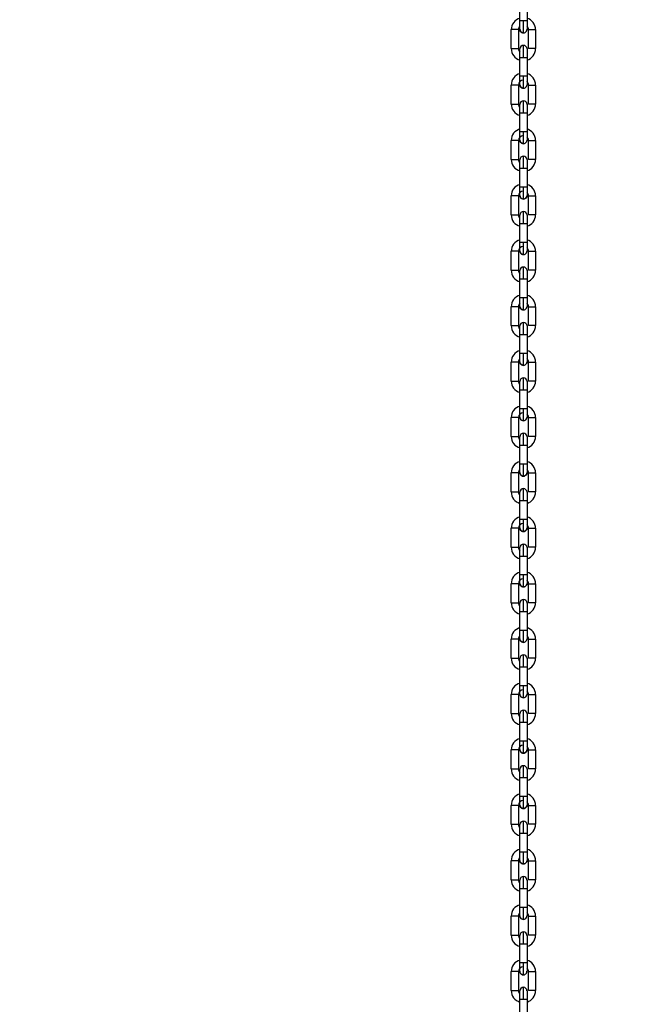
# Model space of a CAD drawing. Header units: inches. Extents: x 170 to 288, y 234 to 248.
# Tile 441 of 480: x 260.03 to 260.49, y 242.821 to 243.543. Entities that reach past the tile are written whole.
import ezdxf

# ---------------------------------------------------------------- set-up
doc = ezdxf.new("R2010")
doc.units = ezdxf.units.IN
doc.header["$LTSCALE"] = 0.25
doc.header["$MEASUREMENT"] = 0
doc.layers.add('ANNOTATIONS', color=1, linetype='Continuous')
doc.layers.add('STANDARD Z GUIDE MOTOR RH', color=7, linetype='Continuous')
doc.styles.add('ARIAL', font='arial.ttf', dxfattribs={"height": 0.09375})
doc.dimstyles.new('STANDARD$0', dxfattribs={"dimtxt": 0.09375, "dimasz": 0.09375, "dimexe": 0.03125, "dimexo": 0.046875, "dimgap": 0.09, "dimtad": 0, "dimtih": 1, "dimtoh": 1, "dimdec": 4, "dimzin": 0, "dimdsep": 46, "dimtxsty": 'ARIAL', "dimcen": 0.09, "dimadec": 0, "dimazin": 0, "dimtfac": 1, "dimtdec": 4, "dimtofl": 0, "dimtmove": 0, "dimatfit": 1, "dimfxl": 1, "dimtolj": 1, "dimtzin": 0, "dimarcsym": 0})

# ---------------------------------------------------------------- blocks, each defined once
blk = doc.blocks.new('*D53')
at = {"layer": 'ANNOTATIONS', "color": 0, "lineweight": -2, "transparency": 16777216}
for p, q in [((259.74769, 244.14378), (261.46263, 244.14378)), ((261.43138, 244.05003), (261.43138, 242.35904)), ((261.43138, 240.23319), (261.43138, 241.92418)), ((260.15394, 240.13944), (261.46263, 240.13944))]:
    blk.add_line(p, q, dxfattribs=at)
at = {"layer": 'ANNOTATIONS', "color": 0, "transparency": 16777216}
for points in [[(261.41575, 244.05003), (261.447, 244.05003), (261.43138, 244.14378)], [(261.41575, 240.23319), (261.447, 240.23319), (261.43138, 240.13944)]]:
    blk.add_solid(points, dxfattribs=at)
at = {"layer": 'defpoints', "color": 0, "transparency": 16777216}
for p in [(259.70081, 244.14378), (261.43138, 244.14378), (260.10706, 240.13944)]:
    blk.add_point(p, dxfattribs=at)
at = {"layer": 'ANNOTATIONS', "color": 0, "transparency": 16777216, "insert": (261.43138, 242.14161), "char_height": 0.09375, "attachment_point": 5, "style": 'ARIAL'}
blk.add_mtext('\\A1;OPENING \\PHEIGHT', dxfattribs=at)

msp = doc.modelspace()

# ---------------------------------------------------------------- linework, layer by layer
at = {"layer": 'STANDARD Z GUIDE MOTOR RH'}
for p, q in [((260.3966, 243.54247), (260.3966, 243.55638)), ((260.40185, 243.55638), (260.40185, 243.54247)), ((260.39923, 243.54247), (260.3966, 243.54247)), ((260.3903, 243.52214), (260.3903, 243.53605)), ((260.39555, 243.53605), (260.39555, 243.52214)), ((260.4029, 243.52214), (260.4029, 243.53605)), ((260.40815, 243.53605), (260.40815, 243.52214)), ((260.3966, 243.51962), (260.3966, 243.52189)), ((260.3966, 243.50181), (260.3966, 243.51572)), ((260.40185, 243.51572), (260.40185, 243.50181)), ((260.3903, 243.48148), (260.3903, 243.49539)), ((260.39555, 243.49539), (260.39555, 243.48148)), ((260.4029, 243.48148), (260.4029, 243.49539)), ((260.40815, 243.49539), (260.40815, 243.48148)), ((260.3966, 243.46115), (260.3966, 243.47506)), ((260.3966, 243.47506), (260.39923, 243.47506)), ((260.40185, 243.47506), (260.40185, 243.46115)), ((260.39923, 243.46115), (260.3966, 243.46115)), ((260.3903, 243.44082), (260.3903, 243.45473)), ((260.39555, 243.45473), (260.39555, 243.44082)), ((260.4029, 243.44082), (260.4029, 243.45473)), ((260.40815, 243.45473), (260.40815, 243.44082)), ((260.3966, 243.42048), (260.3966, 243.4344)), ((260.40185, 243.4344), (260.40185, 243.42048)), ((260.3903, 243.40015), (260.3903, 243.41406)), ((260.39555, 243.41406), (260.39555, 243.40015)), ((260.4029, 243.40015), (260.4029, 243.41406)), ((260.40815, 243.41406), (260.40815, 243.40015)), ((260.3966, 243.37982), (260.3966, 243.39373)), ((260.40185, 243.39373), (260.40185, 243.37982)), ((260.3903, 243.35949), (260.3903, 243.3734)), ((260.39555, 243.3734), (260.39555, 243.35949)), ((260.4029, 243.35949), (260.4029, 243.3734)), ((260.40815, 243.3734), (260.40815, 243.35949)), ((260.3966, 243.33916), (260.3966, 243.35307)), ((260.3966, 243.35307), (260.39922, 243.35307)), ((260.40185, 243.35307), (260.40185, 243.33916)), ((260.39922, 243.33916), (260.3966, 243.33916)), ((260.3903, 243.31883), (260.3903, 243.33274)), ((260.39555, 243.33274), (260.39555, 243.31883)), ((260.4029, 243.31883), (260.4029, 243.33274)), ((260.40815, 243.33274), (260.40815, 243.31883)), ((260.3966, 243.31631), (260.3966, 243.31858)), ((260.3966, 243.2985), (260.3966, 243.31241)), ((260.40185, 243.31241), (260.40185, 243.2985)), ((260.3903, 243.27817), (260.3903, 243.29208)), ((260.39555, 243.29208), (260.39555, 243.27817)), ((260.4029, 243.27817), (260.4029, 243.29208)), ((260.40815, 243.29208), (260.40815, 243.27817)), ((260.3966, 243.25784), (260.3966, 243.27175)), ((260.40185, 243.27175), (260.40185, 243.25784)), ((260.3903, 243.23751), (260.3903, 243.25142)), ((260.39555, 243.25142), (260.39555, 243.23751)), ((260.4029, 243.23751), (260.4029, 243.25142)), ((260.40815, 243.25142), (260.40815, 243.23751)), ((260.3966, 243.21718), (260.3966, 243.23109)), ((260.3966, 243.23109), (260.39922, 243.23109)), ((260.40185, 243.23109), (260.40185, 243.21718)), ((260.3903, 243.19685), (260.3903, 243.21076)), ((260.39555, 243.21076), (260.39555, 243.19685)), ((260.4029, 243.19685), (260.4029, 243.21076)), ((260.40814, 243.21076), (260.40814, 243.19685)), ((260.3966, 243.17652), (260.3966, 243.19043)), ((260.3966, 243.19043), (260.39922, 243.19043)), ((260.40185, 243.19043), (260.40184, 243.17652)), ((260.40022, 243.17652), (260.3966, 243.17652)), ((260.3903, 243.15619), (260.3903, 243.1701)), ((260.39555, 243.1701), (260.39555, 243.15619)), ((260.40289, 243.15619), (260.40289, 243.1701)), ((260.40814, 243.1701), (260.40814, 243.15619)), ((260.39659, 243.13586), (260.3966, 243.14977)), ((260.40184, 243.14977), (260.40184, 243.13586)), ((260.40022, 243.13586), (260.39659, 243.13586)), ((260.3903, 243.11552), (260.3903, 243.12943)), ((260.39554, 243.12943), (260.39554, 243.11552)), ((260.40289, 243.11552), (260.40289, 243.12943)), ((260.40814, 243.12943), (260.40814, 243.11552)), ((260.39659, 243.09519), (260.39659, 243.1091)), ((260.40184, 243.1091), (260.40184, 243.09519)), ((260.39922, 243.09519), (260.39659, 243.09519)), ((260.39029, 243.07486), (260.39029, 243.08877)), ((260.39554, 243.08877), (260.39554, 243.07486)), ((260.40289, 243.07486), (260.40289, 243.08877)), ((260.40814, 243.08877), (260.40814, 243.07486)), ((260.39659, 243.05453), (260.39659, 243.06844)), ((260.39659, 243.06844), (260.40022, 243.06844)), ((260.40184, 243.06844), (260.40184, 243.05453)), ((260.39029, 243.0342), (260.39029, 243.04811)), ((260.39554, 243.04811), (260.39554, 243.0342)), ((260.40289, 243.0342), (260.40289, 243.04811)), ((260.40814, 243.04811), (260.40814, 243.0342)), ((260.39659, 243.01387), (260.39659, 243.02778)), ((260.39659, 243.02778), (260.39922, 243.02778)), ((260.40184, 243.02778), (260.40184, 243.01387)), ((260.39029, 242.99354), (260.39029, 243.00745)), ((260.39554, 243.00745), (260.39554, 242.99354)), ((260.40289, 242.99354), (260.40289, 243.00745)), ((260.40814, 243.00745), (260.40814, 242.99354)), ((260.39659, 242.99102), (260.39659, 242.99329)), ((260.39659, 242.97321), (260.39659, 242.98712)), ((260.39659, 242.98712), (260.39922, 242.98712)), ((260.40184, 242.98712), (260.40184, 242.97321)), ((260.40022, 242.97321), (260.39659, 242.97321)), ((260.39029, 242.95288), (260.39029, 242.96679)), ((260.39554, 242.96679), (260.39554, 242.95288)), ((260.40289, 242.95288), (260.40289, 242.96679)), ((260.40814, 242.96679), (260.40814, 242.95288)), ((260.39659, 242.93255), (260.39659, 242.94646)), ((260.40184, 242.94646), (260.40184, 242.93255)), ((260.40022, 242.93255), (260.39659, 242.93255)), ((260.39029, 242.91222), (260.39029, 242.92613)), ((260.39554, 242.92613), (260.39554, 242.91222)), ((260.40289, 242.91222), (260.40289, 242.92613)), ((260.40814, 242.92613), (260.40814, 242.91222)), ((260.39659, 242.89189), (260.39659, 242.9058)), ((260.40184, 242.9058), (260.40184, 242.89189)), ((260.39921, 242.89189), (260.39659, 242.89189)), ((260.39029, 242.87156), (260.39029, 242.88547)), ((260.39554, 242.88547), (260.39554, 242.87156)), ((260.40289, 242.87156), (260.40289, 242.88547)), ((260.40814, 242.88547), (260.40814, 242.87156)), ((260.39659, 242.85123), (260.39659, 242.86514)), ((260.39659, 242.86514), (260.40022, 242.86514)), ((260.40184, 242.86514), (260.40184, 242.85123)), ((260.39921, 242.85123), (260.39659, 242.85123)), ((260.39029, 242.83089), (260.39029, 242.84481)), ((260.39554, 242.84481), (260.39554, 242.83089)), ((260.40289, 242.83089), (260.40289, 242.84481)), ((260.40814, 242.84481), (260.40814, 242.83089)), ((260.39659, 242.81056), (260.39659, 242.82447)), ((260.39659, 242.82447), (260.40022, 242.82447)), ((260.40184, 242.82447), (260.40184, 242.81056))]:
    msp.add_line(p, q, dxfattribs=at)
at = {"layer": 'STANDARD Z GUIDE MOTOR RH', "flags": 128}
for points in [[(260.3966, 243.5363), (260.3966, 243.53811), (260.3966, 243.53904), (260.3966, 243.54127), (260.3966, 243.54247)], [(260.39923, 243.53368), (260.39923, 243.53625), (260.39923, 243.53758), (260.39923, 243.5391), (260.39923, 243.54075), (260.39923, 243.54247)], [(260.40185, 243.54247), (260.40165, 243.54247), (260.40108, 243.54247), (260.40023, 243.54247), (260.39923, 243.54247)], [(260.40185, 243.54247), (260.40185, 243.53904), (260.40185, 243.53811), (260.40185, 243.5363)], [(260.39555, 243.53605), (260.39535, 243.53605), (260.39478, 243.53605), (260.39393, 243.53605), (260.39293, 243.53605), (260.39192, 243.53605), (260.3903, 243.53605)], [(260.39923, 243.53368), (260.39822, 243.53388), (260.39737, 243.53445), (260.3968, 243.5353), (260.3966, 243.5363)], [(260.4029, 243.53605), (260.40553, 243.53605), (260.40653, 243.53605), (260.40738, 243.53605), (260.40795, 243.53605), (260.40815, 243.53605)], [(260.39923, 243.51572), (260.39923, 243.51743), (260.39923, 243.51908), (260.39923, 243.5206), (260.39923, 243.52194), (260.39923, 243.52451)], [(260.3903, 243.52214), (260.39192, 243.52214), (260.39293, 243.52214), (260.39393, 243.52214), (260.39478, 243.52214), (260.39535, 243.52214), (260.39555, 243.52214)], [(260.3966, 243.51572), (260.3966, 243.51915), (260.3966, 243.52008)], [(260.40185, 243.52189), (260.40185, 243.52008)], [(260.40185, 243.52008), (260.40185, 243.51915)], [(260.40185, 243.51915), (260.40185, 243.51692), (260.40185, 243.51572)], [(260.40185, 243.51692), (260.40185, 243.51572)], [(260.40815, 243.52214), (260.40795, 243.52214), (260.40738, 243.52214), (260.40653, 243.52214), (260.40553, 243.52214), (260.4029, 243.52214)], [(260.3966, 243.51572), (260.3968, 243.51572), (260.39822, 243.51572), (260.39923, 243.51572)], [(260.39923, 243.51572), (260.40023, 243.51572), (260.40108, 243.51572), (260.40165, 243.51572), (260.40185, 243.51572)], [(260.3966, 243.49564), (260.3966, 243.49611), (260.3966, 243.49668), (260.3966, 243.49945), (260.3966, 243.5006), (260.3966, 243.50181)], [(260.39923, 243.50181), (260.39822, 243.50181), (260.3968, 243.50181), (260.3966, 243.50181)], [(260.39923, 243.49302), (260.39923, 243.4945), (260.39923, 243.49559), (260.39923, 243.49692), (260.39923, 243.49844), (260.39923, 243.50181)], [(260.40185, 243.50181), (260.40165, 243.50181), (260.40108, 243.50181), (260.40023, 243.50181), (260.39923, 243.50181)], [(260.40185, 243.50181), (260.40185, 243.5006), (260.40185, 243.49945), (260.40185, 243.49745), (260.40185, 243.49668), (260.40185, 243.49564)], [(260.39555, 243.49539), (260.39535, 243.49539), (260.39478, 243.49539), (260.39393, 243.49539), (260.39293, 243.49539), (260.3903, 243.49539)], [(260.39923, 243.49302), (260.39822, 243.49321), (260.39737, 243.49378), (260.3968, 243.49464), (260.3966, 243.49564)], [(260.4029, 243.49539), (260.40452, 243.49539), (260.40553, 243.49539), (260.40653, 243.49539), (260.40738, 243.49539), (260.40795, 243.49539), (260.40815, 243.49539)], [(260.3903, 243.48148), (260.39293, 243.48148), (260.39393, 243.48148), (260.39478, 243.48148), (260.39535, 243.48148), (260.39555, 243.48148)], [(260.3966, 243.48076), (260.3966, 243.48111), (260.3966, 243.48123)], [(260.3966, 243.47506), (260.3966, 243.47626), (260.3966, 243.47742), (260.3966, 243.48076), (260.3966, 243.48111)], [(260.39923, 243.47506), (260.39923, 243.47677), (260.39923, 243.47842), (260.39923, 243.47994), (260.39923, 243.48237), (260.39923, 243.48318), (260.39923, 243.48385)], [(260.40185, 243.48123), (260.40185, 243.47848), (260.40185, 243.47742)], [(260.40815, 243.48148), (260.40795, 243.48148), (260.40738, 243.48148), (260.40653, 243.48148), (260.40553, 243.48148), (260.40452, 243.48148), (260.4029, 243.48148)], [(260.39923, 243.47506), (260.40023, 243.47506), (260.40108, 243.47506), (260.40165, 243.47506), (260.40185, 243.47506)], [(260.40185, 243.47848), (260.40185, 243.47742), (260.40185, 243.47506)], [(260.3966, 243.45498), (260.3966, 243.45772), (260.3966, 243.45879), (260.3966, 243.46115)], [(260.39923, 243.45235), (260.39923, 243.45252), (260.39923, 243.45493), (260.39923, 243.45626), (260.39923, 243.45943), (260.39923, 243.46115)], [(260.40185, 243.46115), (260.40165, 243.46115), (260.40108, 243.46115), (260.40023, 243.46115), (260.39923, 243.46115)], [(260.40185, 243.46115), (260.40185, 243.45879), (260.40185, 243.45772), (260.40185, 243.45498)], [(260.39555, 243.45473), (260.39535, 243.45473), (260.39478, 243.45473), (260.39393, 243.45473), (260.39293, 243.45473), (260.39192, 243.45473), (260.3903, 243.45473)], [(260.39923, 243.45235), (260.39822, 243.45255), (260.39737, 243.45312), (260.3968, 243.45397), (260.3966, 243.45498)], [(260.4029, 243.45473), (260.4031, 243.45473), (260.40367, 243.45473), (260.40452, 243.45473), (260.40553, 243.45473), (260.40653, 243.45473), (260.40738, 243.45473), (260.40795, 243.45473), (260.40815, 243.45473)], [(260.3903, 243.44082), (260.39192, 243.44082), (260.39293, 243.44082), (260.39393, 243.44082), (260.39478, 243.44082), (260.39535, 243.44082), (260.39555, 243.44082)], [(260.3966, 243.4383), (260.3966, 243.43876), (260.3966, 243.44056)], [(260.3966, 243.4344), (260.3966, 243.4356), (260.3966, 243.43782), (260.3966, 243.43876)], [(260.39923, 243.4344), (260.39923, 243.43611), (260.39923, 243.43776), (260.39923, 243.44061), (260.39923, 243.44171), (260.39923, 243.44319)], [(260.40185, 243.44056), (260.40185, 243.43952), (260.40185, 243.43876), (260.40185, 243.4356), (260.40185, 243.4344)], [(260.40815, 243.44082), (260.40795, 243.44082), (260.40738, 243.44082), (260.40653, 243.44082), (260.40553, 243.44082), (260.40452, 243.44082), (260.40367, 243.44082), (260.4031, 243.44082), (260.4029, 243.44082)], [(260.3966, 243.4344), (260.39822, 243.4344), (260.39923, 243.4344)], [(260.39923, 243.4344), (260.40023, 243.4344), (260.40108, 243.4344), (260.40165, 243.4344), (260.40185, 243.4344)], [(260.3966, 243.41432), (260.3966, 243.41536), (260.3966, 243.41612), (260.3966, 243.41928), (260.3966, 243.42048)], [(260.39923, 243.42048), (260.39822, 243.42048), (260.3966, 243.42048)], [(260.39923, 243.41169), (260.39923, 243.41317), (260.39923, 243.41427), (260.39923, 243.41712), (260.39923, 243.41877), (260.39923, 243.42048)], [(260.40185, 243.42048), (260.40165, 243.42048), (260.40108, 243.42048), (260.40023, 243.42048), (260.39923, 243.42048)], [(260.40185, 243.42048), (260.40185, 243.41928), (260.40185, 243.41706), (260.40185, 243.41612), (260.40185, 243.41432)], [(260.39555, 243.41406), (260.39535, 243.41406), (260.39478, 243.41406), (260.39393, 243.41406), (260.39293, 243.41406), (260.39192, 243.41406), (260.39107, 243.41406), (260.3905, 243.41406), (260.3903, 243.41406)], [(260.39923, 243.41169), (260.39822, 243.41189), (260.39737, 243.41246), (260.3968, 243.41331), (260.3966, 243.41432)], [(260.40185, 243.41432), (260.40165, 243.41331), (260.40108, 243.41246), (260.40023, 243.41189), (260.39923, 243.41169)], [(260.4029, 243.41406), (260.40452, 243.41406), (260.40552, 243.41406), (260.40653, 243.41406), (260.40738, 243.41406), (260.40795, 243.41406), (260.40815, 243.41406)], [(260.39922, 243.39373), (260.39922, 243.39545), (260.39922, 243.39862), (260.39922, 243.39995), (260.39922, 243.40253)], [(260.3903, 243.40015), (260.3905, 243.40015), (260.39192, 243.40015), (260.39393, 243.40015), (260.39478, 243.40015), (260.39535, 243.40015), (260.39555, 243.40015)], [(260.3966, 243.39373), (260.3966, 243.39609), (260.3966, 243.39716), (260.3966, 243.3999)], [(260.3966, 243.39373), (260.3968, 243.39373), (260.39737, 243.39373), (260.39822, 243.39373), (260.39922, 243.39373)], [(260.39922, 243.39373), (260.40023, 243.39373), (260.40108, 243.39373), (260.40165, 243.39373), (260.40185, 243.39373)], [(260.40185, 243.3999), (260.40185, 243.39716), (260.40185, 243.39609), (260.40185, 243.39373)], [(260.40185, 243.39716), (260.40185, 243.39609)], [(260.40815, 243.40015), (260.40795, 243.40015), (260.40738, 243.40015), (260.40653, 243.40015), (260.40552, 243.40015), (260.40452, 243.40015), (260.4029, 243.40015)], [(260.3966, 243.37366), (260.3966, 243.37746), (260.3966, 243.37862), (260.3966, 243.37982)], [(260.39922, 243.37982), (260.39822, 243.37982), (260.39737, 243.37982), (260.3968, 243.37982), (260.3966, 243.37982)], [(260.39922, 243.37103), (260.39922, 243.3717), (260.39922, 243.37251), (260.39922, 243.37494), (260.39922, 243.37646), (260.39922, 243.37811), (260.39922, 243.37982)], [(260.40185, 243.37982), (260.40165, 243.37982), (260.40108, 243.37982), (260.40023, 243.37982), (260.39922, 243.37982)], [(260.40185, 243.37982), (260.40185, 243.37862), (260.40185, 243.37746), (260.40185, 243.3747), (260.40185, 243.37413), (260.40185, 243.37366)], [(260.39555, 243.3734), (260.39535, 243.3734), (260.39478, 243.3734), (260.39393, 243.3734), (260.39293, 243.3734), (260.3903, 243.3734)], [(260.39922, 243.37103), (260.39822, 243.37123), (260.39737, 243.3718), (260.3968, 243.37265), (260.3966, 243.37366)], [(260.4029, 243.3734), (260.4031, 243.3734), (260.40452, 243.3734), (260.40552, 243.3734), (260.40653, 243.3734), (260.40738, 243.3734), (260.40795, 243.3734), (260.40815, 243.3734)], [(260.3903, 243.35949), (260.39292, 243.35949), (260.39393, 243.35949), (260.39478, 243.35949), (260.39535, 243.35949), (260.39555, 243.35949)], [(260.3966, 243.3582), (260.3966, 243.35877), (260.3966, 243.35924)], [(260.3966, 243.35307), (260.3966, 243.35428), (260.3966, 243.35543), (260.3966, 243.3582), (260.3966, 243.35877)], [(260.39922, 243.35307), (260.39922, 243.35644), (260.39922, 243.35796), (260.39922, 243.36038), (260.39922, 243.3612), (260.39922, 243.36187)], [(260.40185, 243.35924), (260.40185, 243.35912), (260.40185, 243.35877)], [(260.40185, 243.35912), (260.40185, 243.35877), (260.40185, 243.35543), (260.40185, 243.35428)], [(260.40815, 243.35949), (260.40795, 243.35949), (260.40738, 243.35949), (260.40653, 243.35949), (260.40552, 243.35949), (260.40452, 243.35949), (260.4031, 243.35949), (260.4029, 243.35949)], [(260.39922, 243.35307), (260.40023, 243.35307), (260.40108, 243.35307), (260.40165, 243.35307), (260.40185, 243.35307)], [(260.40185, 243.35543), (260.40185, 243.35428), (260.40185, 243.35307)], [(260.3966, 243.33299), (260.3966, 243.3348), (260.3966, 243.33574), (260.3966, 243.33796), (260.3966, 243.33916)], [(260.39922, 243.33037), (260.39922, 243.33294), (260.39922, 243.33428), (260.39922, 243.33745), (260.39922, 243.33916)], [(260.40185, 243.33916), (260.40165, 243.33916), (260.40108, 243.33916), (260.40023, 243.33916), (260.39922, 243.33916)], [(260.40185, 243.33916), (260.40185, 243.3368), (260.40185, 243.33574), (260.40185, 243.33299)], [(260.39555, 243.33274), (260.39535, 243.33274), (260.39478, 243.33274), (260.39393, 243.33274), (260.39292, 243.33274), (260.39192, 243.33274), (260.3903, 243.33274)], [(260.39922, 243.33037), (260.39822, 243.33057), (260.39737, 243.33114), (260.3968, 243.33199), (260.3966, 243.33299)], [(260.4029, 243.33274), (260.40552, 243.33274), (260.40653, 243.33274), (260.40738, 243.33274), (260.40795, 243.33274), (260.40815, 243.33274)], [(260.39922, 243.31241), (260.39922, 243.31413), (260.39922, 243.31578), (260.39922, 243.3173), (260.39922, 243.31863), (260.39922, 243.3212)], [(260.3903, 243.31883), (260.39192, 243.31883), (260.39292, 243.31883), (260.39393, 243.31883), (260.39478, 243.31883), (260.39535, 243.31883), (260.39555, 243.31883)], [(260.3966, 243.31241), (260.3966, 243.31584), (260.3966, 243.31677)], [(260.40185, 243.31858), (260.40185, 243.31677), (260.40185, 243.31584), (260.40185, 243.31361), (260.40185, 243.31241)], [(260.40185, 243.31677), (260.40185, 243.31584)], [(260.40815, 243.31883), (260.40795, 243.31883), (260.40738, 243.31883), (260.40653, 243.31883), (260.40552, 243.31883), (260.4029, 243.31883)], [(260.3966, 243.31241), (260.39822, 243.31241), (260.39922, 243.31241)], [(260.39922, 243.31241), (260.40023, 243.31241), (260.40108, 243.31241), (260.40165, 243.31241), (260.40185, 243.31241)], [(260.40185, 243.31361), (260.40185, 243.31241)], [(260.39555, 243.29208), (260.39535, 243.29208), (260.39478, 243.29208), (260.39393, 243.29208), (260.39292, 243.29208), (260.39192, 243.29208), (260.39107, 243.29208), (260.3905, 243.29208), (260.3903, 243.29208)], [(260.3966, 243.29233), (260.3966, 243.2928), (260.3966, 243.29337), (260.3966, 243.29614), (260.3966, 243.2973), (260.3966, 243.2985)], [(260.39922, 243.2985), (260.39822, 243.2985), (260.3966, 243.2985)], [(260.39922, 243.28971), (260.39822, 243.28991), (260.39737, 243.29048), (260.3968, 243.29133), (260.3966, 243.29233)], [(260.39922, 243.28971), (260.39922, 243.29119), (260.39922, 243.29228), (260.39922, 243.29514), (260.39922, 243.29679), (260.39922, 243.2985)], [(260.40185, 243.2985), (260.40165, 243.2985), (260.40108, 243.2985), (260.40023, 243.2985), (260.39922, 243.2985)], [(260.40185, 243.29233), (260.40165, 243.29133), (260.40108, 243.29048), (260.40023, 243.28991), (260.39922, 243.28971)], [(260.40185, 243.2985), (260.40185, 243.2973), (260.40185, 243.29414), (260.40185, 243.29337), (260.40185, 243.29233)], [(260.4029, 243.29208), (260.40452, 243.29208), (260.40552, 243.29208), (260.40653, 243.29208), (260.40738, 243.29208), (260.40795, 243.29208), (260.40815, 243.29208)], [(260.3903, 243.27817), (260.3905, 243.27817), (260.39107, 243.27817), (260.39192, 243.27817), (260.39292, 243.27817), (260.39393, 243.27817), (260.39478, 243.27817), (260.39535, 243.27817), (260.39555, 243.27817)], [(260.3966, 243.2778), (260.3966, 243.27792)], [(260.3966, 243.27175), (260.3966, 243.27295), (260.3966, 243.27411), (260.3966, 243.2778)], [(260.39922, 243.27175), (260.39922, 243.27347), (260.39922, 243.27511), (260.39922, 243.27664), (260.39922, 243.27987), (260.39922, 243.28037), (260.39922, 243.28054)], [(260.40185, 243.27792), (260.40185, 243.27518), (260.40185, 243.27411), (260.40185, 243.27175)], [(260.40815, 243.27817), (260.40795, 243.27817), (260.40738, 243.27817), (260.40653, 243.27817), (260.40552, 243.27817), (260.40452, 243.27817), (260.4029, 243.27817)], [(260.3966, 243.27175), (260.3968, 243.27175), (260.39737, 243.27175), (260.39822, 243.27175), (260.39922, 243.27175)], [(260.39922, 243.27175), (260.40023, 243.27175), (260.40108, 243.27175), (260.40165, 243.27175), (260.40185, 243.27175)], [(260.3966, 243.25167), (260.3966, 243.25441), (260.3966, 243.25548), (260.3966, 243.25784)], [(260.39922, 243.25784), (260.39822, 243.25784), (260.39737, 243.25784), (260.3968, 243.25784), (260.3966, 243.25784)], [(260.39922, 243.24905), (260.39922, 243.24922), (260.39922, 243.24972), (260.39922, 243.25295), (260.39922, 243.25447), (260.39922, 243.25612), (260.39922, 243.25784)], [(260.40185, 243.25784), (260.40165, 243.25784), (260.40108, 243.25784), (260.40023, 243.25784), (260.39922, 243.25784)], [(260.40185, 243.25784), (260.40185, 243.25548), (260.40185, 243.25441), (260.40185, 243.25167)], [(260.39555, 243.25142), (260.39535, 243.25142), (260.39478, 243.25142), (260.39393, 243.25142), (260.39292, 243.25142), (260.3903, 243.25142)], [(260.39922, 243.24905), (260.39822, 243.24925), (260.39737, 243.24982), (260.3968, 243.25067), (260.3966, 243.25167)], [(260.4029, 243.25142), (260.4031, 243.25142), (260.40367, 243.25142), (260.40452, 243.25142), (260.40552, 243.25142), (260.40653, 243.25142), (260.40738, 243.25142), (260.40795, 243.25142), (260.40815, 243.25142)], [(260.3903, 243.23751), (260.3905, 243.23751), (260.39192, 243.23751), (260.39292, 243.23751), (260.39478, 243.23751), (260.39535, 243.23751), (260.39555, 243.23751)], [(260.3966, 243.23545), (260.3966, 243.23622), (260.3966, 243.23726)], [(260.3966, 243.23109), (260.3966, 243.23229), (260.3966, 243.23545), (260.3966, 243.23622)], [(260.39922, 243.23109), (260.39922, 243.2328), (260.39922, 243.23445), (260.39922, 243.23731), (260.39922, 243.2384), (260.39922, 243.23988)], [(260.40185, 243.23726), (260.40185, 243.23679)], [(260.40185, 243.23679), (260.40185, 243.23622)], [(260.40185, 243.23622), (260.40185, 243.23345)], [(260.40815, 243.23751), (260.40738, 243.23751), (260.40653, 243.23751), (260.4029, 243.23751)], [(260.39922, 243.23109), (260.40023, 243.23109), (260.40185, 243.23109)], [(260.40185, 243.23345), (260.40185, 243.23229), (260.40185, 243.23109)], [(260.3966, 243.21101), (260.3966, 243.21205), (260.3966, 243.21282), (260.3966, 243.21597), (260.3966, 243.21718)], [(260.40108, 243.21718), (260.39822, 243.21718), (260.39737, 243.21718), (260.3968, 243.21718), (260.3966, 243.21718)], [(260.39922, 243.20839), (260.39922, 243.21096), (260.39922, 243.21229), (260.39922, 243.21381), (260.39922, 243.21546), (260.39922, 243.21718)], [(260.40185, 243.21718), (260.40165, 243.21718), (260.40108, 243.21718)], [(260.40185, 243.21718), (260.40185, 243.21597), (260.40185, 243.21375), (260.40185, 243.21282), (260.40185, 243.21101)], [(260.39555, 243.21076), (260.39535, 243.21076), (260.39393, 243.21076), (260.39292, 243.21076), (260.3903, 243.21076)], [(260.39922, 243.20839), (260.39822, 243.20858), (260.39737, 243.20915), (260.3968, 243.21001), (260.3966, 243.21101)], [(260.40185, 243.21101), (260.40165, 243.21001), (260.40108, 243.20915), (260.40023, 243.20858), (260.39922, 243.20839)], [(260.4029, 243.21076), (260.4031, 243.21076), (260.40452, 243.21076), (260.40552, 243.21076), (260.40738, 243.21076), (260.40795, 243.21076), (260.40814, 243.21076)], [(260.39922, 243.19043), (260.39922, 243.19214), (260.39922, 243.19531), (260.39922, 243.19664), (260.39922, 243.19922)], [(260.3903, 243.19685), (260.39393, 243.19685), (260.39478, 243.19685), (260.39555, 243.19685)], [(260.3966, 243.19043), (260.3966, 243.19279), (260.3966, 243.19385), (260.3966, 243.1966)], [(260.40185, 243.1966), (260.40185, 243.19479), (260.40185, 243.19385)], [(260.40185, 243.19479), (260.40185, 243.19385), (260.40185, 243.19043)], [(260.40814, 243.19685), (260.40652, 243.19685), (260.40552, 243.19685), (260.4029, 243.19685)], [(260.39922, 243.19043), (260.40023, 243.19043), (260.40165, 243.19043), (260.40185, 243.19043)], [(260.3966, 243.17035), (260.3966, 243.17047), (260.3966, 243.17082), (260.3966, 243.17416), (260.3966, 243.17531), (260.3966, 243.17652)], [(260.39922, 243.16772), (260.39922, 243.16839), (260.39922, 243.16921), (260.39922, 243.17163), (260.39922, 243.17315), (260.39922, 243.17652)], [(260.40184, 243.17652), (260.40108, 243.17652), (260.40022, 243.17652)], [(260.40184, 243.17652), (260.40184, 243.17531), (260.40184, 243.17416), (260.40184, 243.17139), (260.40184, 243.17082), (260.40184, 243.17035)], [(260.39555, 243.1701), (260.39535, 243.1701), (260.39478, 243.1701), (260.39292, 243.1701), (260.39192, 243.1701), (260.3903, 243.1701)], [(260.39922, 243.16772), (260.39822, 243.16792), (260.39736, 243.16849), (260.3968, 243.16934), (260.3966, 243.17035)], [(260.40184, 243.17035), (260.40165, 243.16934), (260.40108, 243.16849), (260.40022, 243.16792), (260.39922, 243.16772)], [(260.40289, 243.1701), (260.40652, 243.1701), (260.40738, 243.1701), (260.40814, 243.1701)], [(260.3903, 243.15619), (260.39393, 243.15619), (260.39478, 243.15619), (260.39555, 243.15619)], [(260.3966, 243.15489), (260.3966, 243.15546), (260.3966, 243.15593)], [(260.3966, 243.14977), (260.3966, 243.15097), (260.3966, 243.15213), (260.3966, 243.15489)], [(260.39922, 243.14977), (260.39922, 243.15148), (260.39922, 243.15313), (260.39922, 243.15465), (260.39922, 243.15708), (260.39922, 243.15789), (260.39922, 243.15856)], [(260.40184, 243.15593), (260.40184, 243.15582)], [(260.40184, 243.15593), (260.40184, 243.15582), (260.40184, 243.15213), (260.40184, 243.15097), (260.40184, 243.14977)], [(260.40814, 243.15619), (260.40794, 243.15619), (260.40652, 243.15619), (260.40552, 243.15619), (260.40289, 243.15619)], [(260.3966, 243.14977), (260.39822, 243.14977), (260.39922, 243.14977)], [(260.39922, 243.14977), (260.40108, 243.14977), (260.40164, 243.14977), (260.40184, 243.14977)], [(260.39659, 243.12969), (260.39659, 243.13149), (260.39659, 243.13243), (260.39659, 243.13586)], [(260.39922, 243.12706), (260.39922, 243.12964), (260.39922, 243.13097), (260.39922, 243.13414), (260.39922, 243.13586)], [(260.40184, 243.13586), (260.40108, 243.13586), (260.40022, 243.13586)], [(260.40184, 243.13586), (260.40184, 243.13349), (260.40184, 243.13243), (260.40184, 243.12969)], [(260.39554, 243.12943), (260.39535, 243.12943), (260.39478, 243.12943), (260.39192, 243.12943), (260.39106, 243.12943), (260.3905, 243.12943), (260.3903, 243.12943)], [(260.39922, 243.12706), (260.39821, 243.12726), (260.39736, 243.12783), (260.39679, 243.12868), (260.39659, 243.12969)], [(260.40184, 243.12969), (260.40164, 243.12868), (260.40108, 243.12783), (260.40022, 243.12726), (260.39922, 243.12706)], [(260.40289, 243.12943), (260.40652, 243.12943), (260.40737, 243.12943), (260.40814, 243.12943)], [(260.3903, 243.11552), (260.39292, 243.11552), (260.39392, 243.11552), (260.39554, 243.11552)], [(260.39659, 243.11301), (260.39659, 243.11347), (260.39659, 243.11527)], [(260.39659, 243.1091), (260.39659, 243.11031), (260.39659, 243.11253), (260.39659, 243.11347)], [(260.39922, 243.1091), (260.39922, 243.11082), (260.39922, 243.11247), (260.39922, 243.11532), (260.39922, 243.11642), (260.39922, 243.1179)], [(260.40184, 243.11527), (260.40184, 243.11423), (260.40184, 243.11347), (260.40184, 243.11031), (260.40184, 243.1091)], [(260.40814, 243.11552), (260.40794, 243.11552), (260.40737, 243.11552), (260.40552, 243.11552), (260.40451, 243.11552), (260.40289, 243.11552)], [(260.39659, 243.1091), (260.39679, 243.1091), (260.39736, 243.1091), (260.39821, 243.1091), (260.40107, 243.1091)], [(260.40107, 243.1091), (260.40164, 243.1091), (260.40184, 243.1091)], [(260.39659, 243.08903), (260.39659, 243.09007), (260.39659, 243.09083), (260.39659, 243.09399), (260.39659, 243.09519)], [(260.39922, 243.0864), (260.39922, 243.08788), (260.39922, 243.08898), (260.39922, 243.09183), (260.39922, 243.09348), (260.39922, 243.09519)], [(260.40184, 243.09519), (260.40164, 243.09519), (260.40022, 243.09519), (260.39922, 243.09519)], [(260.40184, 243.09519), (260.40184, 243.09399), (260.40184, 243.09083), (260.40184, 243.09007), (260.40184, 243.08903)], [(260.39554, 243.08877), (260.39478, 243.08877), (260.39392, 243.08877), (260.39029, 243.08877)], [(260.39922, 243.0864), (260.39821, 243.0866), (260.39736, 243.08717), (260.39679, 243.08802), (260.39659, 243.08903)], [(260.40289, 243.08877), (260.40552, 243.08877), (260.40652, 243.08877), (260.40814, 243.08877)], [(260.39922, 243.06844), (260.39922, 243.07016), (260.39922, 243.07181), (260.39922, 243.07333), (260.39922, 243.07657), (260.39922, 243.07707), (260.39922, 243.07724)], [(260.39029, 243.07486), (260.39292, 243.07486), (260.39392, 243.07486), (260.39534, 243.07486), (260.39554, 243.07486)], [(260.39659, 243.06844), (260.39659, 243.0708), (260.39659, 243.07187), (260.39659, 243.07461)], [(260.40022, 243.06844), (260.40107, 243.06844), (260.40184, 243.06844)], [(260.40184, 243.07461), (260.40184, 243.07187), (260.40184, 243.0708), (260.40184, 243.06844)], [(260.40814, 243.07486), (260.40794, 243.07486), (260.40737, 243.07486), (260.40451, 243.07486), (260.40366, 243.07486), (260.40309, 243.07486), (260.40289, 243.07486)], [(260.39659, 243.04836), (260.39659, 243.05111), (260.39659, 243.05217), (260.39659, 243.05453)], [(260.39922, 243.05453), (260.39821, 243.05453), (260.39659, 243.05453)], [(260.39922, 243.04574), (260.39922, 243.04591), (260.39922, 243.04641), (260.39922, 243.04965), (260.39922, 243.05117), (260.39922, 243.05282), (260.39922, 243.05453)], [(260.40184, 243.05453), (260.40164, 243.05453), (260.39922, 243.05453)], [(260.40184, 243.05453), (260.40184, 243.05333), (260.40184, 243.05217), (260.40184, 243.04883), (260.40184, 243.04848), (260.40184, 243.04836)], [(260.39554, 243.04811), (260.39477, 243.04811), (260.39392, 243.04811), (260.39029, 243.04811)], [(260.39922, 243.04574), (260.39821, 243.04594), (260.39736, 243.04651), (260.39679, 243.04736), (260.39659, 243.04836)], [(260.40289, 243.04811), (260.40552, 243.04811), (260.40652, 243.04811), (260.40794, 243.04811), (260.40814, 243.04811)], [(260.39029, 243.0342), (260.39191, 243.0342), (260.39292, 243.0342), (260.39477, 243.0342), (260.39534, 243.0342), (260.39554, 243.0342)], [(260.39659, 243.03214), (260.39659, 243.03291), (260.39659, 243.03395)], [(260.39659, 243.02778), (260.39659, 243.02899), (260.39659, 243.03214), (260.39659, 243.03291)], [(260.39922, 243.02778), (260.39922, 243.0295), (260.39922, 243.03115), (260.39922, 243.034), (260.39922, 243.03509), (260.39922, 243.03657)], [(260.40184, 243.03395), (260.40184, 243.03348)], [(260.40184, 243.03348), (260.40184, 243.03291)], [(260.40184, 243.03291), (260.40184, 243.03014)], [(260.40814, 243.0342), (260.40737, 243.0342), (260.40652, 243.0342), (260.40289, 243.0342)], [(260.39922, 243.02778), (260.40022, 243.02778), (260.40184, 243.02778)], [(260.40184, 243.03014), (260.40184, 243.02898), (260.40184, 243.02778)], [(260.39659, 243.0077), (260.39659, 243.00951), (260.39659, 243.01044), (260.39659, 243.01267), (260.39659, 243.01387)], [(260.39922, 243.01387), (260.39821, 243.01387), (260.39679, 243.01387), (260.39659, 243.01387)], [(260.39922, 243.00508), (260.39922, 243.00765), (260.39922, 243.00899), (260.39922, 243.01051), (260.39922, 243.01216), (260.39922, 243.01387)], [(260.40184, 243.01387), (260.40164, 243.01387), (260.40107, 243.01387), (260.39922, 243.01387)], [(260.40184, 243.01387), (260.40184, 243.01044), (260.40184, 243.00951), (260.40184, 243.0077)], [(260.39554, 243.00745), (260.39534, 243.00745), (260.39392, 243.00745), (260.39292, 243.00745), (260.39029, 243.00745)], [(260.39922, 243.00508), (260.39821, 243.00528), (260.39736, 243.00585), (260.39679, 243.0067), (260.39659, 243.0077)], [(260.40184, 243.0077), (260.40164, 243.0067), (260.40107, 243.00585), (260.40022, 243.00528), (260.39922, 243.00508)], [(260.40289, 243.00745), (260.40451, 243.00745), (260.40552, 243.00745), (260.40737, 243.00745), (260.40794, 243.00745), (260.40814, 243.00745)], [(260.39922, 242.98712), (260.39922, 242.98884), (260.39922, 242.99049), (260.39922, 242.99201), (260.39922, 242.99334), (260.39922, 242.99591)], [(260.39029, 242.99354), (260.39477, 242.99354), (260.39534, 242.99354), (260.39554, 242.99354)], [(260.39659, 242.98712), (260.39659, 242.99055), (260.39659, 242.99148)], [(260.40184, 242.99329), (260.40184, 242.99148)], [(260.40184, 242.99148), (260.40184, 242.99055)], [(260.40184, 242.99055), (260.40184, 242.98832), (260.40184, 242.98712)], [(260.40814, 242.99354), (260.40737, 242.99354), (260.40652, 242.99354), (260.40289, 242.99354)], [(260.39922, 242.98712), (260.40022, 242.98712), (260.40164, 242.98712), (260.40184, 242.98712)], [(260.40184, 242.98832), (260.40184, 242.98712)], [(260.39659, 242.96704), (260.39659, 242.96751), (260.39659, 242.96808), (260.39659, 242.97085), (260.39659, 242.97201), (260.39659, 242.97321)], [(260.39922, 242.96442), (260.39821, 242.96462), (260.39736, 242.96519), (260.39679, 242.96604), (260.39659, 242.96704)], [(260.39922, 242.96442), (260.39922, 242.9659), (260.39922, 242.96699), (260.39922, 242.96832), (260.39922, 242.96984), (260.39922, 242.97321)], [(260.40184, 242.96704), (260.40164, 242.96604), (260.40107, 242.96519), (260.40022, 242.96462), (260.39922, 242.96442)], [(260.40184, 242.97321), (260.40107, 242.97321), (260.40022, 242.97321)], [(260.40184, 242.97321), (260.40184, 242.97201), (260.40184, 242.97085), (260.40184, 242.96885), (260.40184, 242.96808), (260.40184, 242.96704)], [(260.39554, 242.96679), (260.39534, 242.96679), (260.39292, 242.96679), (260.39191, 242.96679), (260.39029, 242.96679)], [(260.40289, 242.96679), (260.40737, 242.96679), (260.40794, 242.96679), (260.40814, 242.96679)], [(260.39029, 242.95288), (260.39392, 242.95288), (260.39477, 242.95288), (260.39554, 242.95288)], [(260.39659, 242.95216), (260.39659, 242.95251), (260.39659, 242.95263)], [(260.39922, 242.94646), (260.39922, 242.94817), (260.39922, 242.94982), (260.39922, 242.95134), (260.39922, 242.95377), (260.39922, 242.95458), (260.39922, 242.95525)], [(260.40184, 242.95263), (260.40184, 242.94989), (260.40184, 242.94882), (260.40184, 242.94646)], [(260.40814, 242.95288), (260.40794, 242.95288), (260.40652, 242.95288), (260.40552, 242.95288), (260.40289, 242.95288)], [(260.39659, 242.94646), (260.39659, 242.94766), (260.39659, 242.94882), (260.39659, 242.95216)], [(260.39659, 242.94646), (260.39821, 242.94646), (260.39922, 242.94646)], [(260.39922, 242.94646), (260.40107, 242.94646), (260.40164, 242.94646), (260.40184, 242.94646)], [(260.39659, 242.92638), (260.39659, 242.92912), (260.39659, 242.93019), (260.39659, 242.93255)], [(260.39922, 242.92376), (260.39922, 242.92392), (260.39922, 242.92633), (260.39922, 242.92766), (260.39922, 242.93083), (260.39922, 242.93255)], [(260.40184, 242.93255), (260.40107, 242.93255), (260.40022, 242.93255)], [(260.40184, 242.93255), (260.40184, 242.93019), (260.40184, 242.92912), (260.40184, 242.92638)], [(260.39554, 242.92613), (260.39534, 242.92613), (260.39477, 242.92613), (260.39191, 242.92613), (260.39106, 242.92613), (260.39049, 242.92613), (260.39029, 242.92613)], [(260.39922, 242.92376), (260.39821, 242.92396), (260.39736, 242.92452), (260.39679, 242.92538), (260.39659, 242.92638)], [(260.40184, 242.92638), (260.40164, 242.92538), (260.40107, 242.92452), (260.40022, 242.92396), (260.39922, 242.92376)], [(260.40289, 242.92613), (260.40652, 242.92613), (260.40737, 242.92613), (260.40814, 242.92613)], [(260.39029, 242.91222), (260.39292, 242.91222), (260.39392, 242.91222), (260.39554, 242.91222)], [(260.39659, 242.9097), (260.39659, 242.91016), (260.39659, 242.91197)], [(260.39659, 242.9058), (260.39659, 242.907), (260.39659, 242.90922), (260.39659, 242.91016)], [(260.39921, 242.9058), (260.39921, 242.90751), (260.39921, 242.90916), (260.39921, 242.91201), (260.39921, 242.91311), (260.39921, 242.91459)], [(260.40184, 242.91197), (260.40184, 242.91093), (260.40184, 242.91016), (260.40184, 242.907), (260.40184, 242.9058)], [(260.40814, 242.91222), (260.40794, 242.91222), (260.40551, 242.91222), (260.40451, 242.91222), (260.40289, 242.91222)], [(260.39659, 242.9058), (260.39679, 242.9058), (260.39736, 242.9058), (260.39821, 242.9058), (260.40107, 242.9058)], [(260.40107, 242.9058), (260.40164, 242.9058), (260.40184, 242.9058)], [(260.39659, 242.88572), (260.39659, 242.88676), (260.39659, 242.88753), (260.39659, 242.89068), (260.39659, 242.89189)], [(260.39921, 242.88309), (260.39921, 242.88458), (260.39921, 242.88567), (260.39921, 242.88852), (260.39921, 242.89017), (260.39921, 242.89189)], [(260.40184, 242.89189), (260.40022, 242.89189), (260.39921, 242.89189)], [(260.40184, 242.89189), (260.40184, 242.89068), (260.40184, 242.88846), (260.40184, 242.88753), (260.40184, 242.88572)], [(260.39554, 242.88547), (260.39477, 242.88547), (260.39392, 242.88547), (260.39029, 242.88547)], [(260.39921, 242.88309), (260.39821, 242.88329), (260.39736, 242.88386), (260.39679, 242.88471), (260.39659, 242.88572)], [(260.40289, 242.88547), (260.40551, 242.88547), (260.40652, 242.88547), (260.40814, 242.88547)], [(260.39921, 242.86514), (260.39921, 242.86685), (260.39921, 242.87002), (260.39921, 242.87135), (260.39921, 242.87393)], [(260.39029, 242.87156), (260.39291, 242.87156), (260.39392, 242.87156), (260.39534, 242.87156), (260.39554, 242.87156)], [(260.39659, 242.86514), (260.39659, 242.8675), (260.39659, 242.86856), (260.39659, 242.8713)], [(260.40184, 242.8713), (260.40184, 242.86856), (260.40184, 242.8675), (260.40184, 242.86514)], [(260.40814, 242.87156), (260.40794, 242.87156), (260.40737, 242.87156), (260.40551, 242.87156), (260.40451, 242.87156), (260.40309, 242.87156), (260.40289, 242.87156)], [(260.40022, 242.86514), (260.40107, 242.86514), (260.40184, 242.86514)], [(260.39659, 242.84506), (260.39659, 242.8478), (260.39659, 242.84886), (260.39659, 242.85123)], [(260.39921, 242.84243), (260.39921, 242.8431), (260.39921, 242.84391), (260.39921, 242.84634), (260.39921, 242.84786), (260.39921, 242.84951), (260.39921, 242.85123)], [(260.40184, 242.85123), (260.40164, 242.85123), (260.40022, 242.85123), (260.39921, 242.85123)], [(260.40184, 242.85123), (260.40184, 242.85002), (260.40184, 242.84886), (260.40184, 242.8461), (260.40184, 242.84553), (260.40184, 242.84506)], [(260.39554, 242.84481), (260.39477, 242.84481), (260.39392, 242.84481), (260.39029, 242.84481)], [(260.39921, 242.84243), (260.39821, 242.84263), (260.39736, 242.8432), (260.39679, 242.84405), (260.39659, 242.84506)], [(260.40289, 242.84481), (260.40551, 242.84481), (260.40652, 242.84481), (260.40794, 242.84481), (260.40814, 242.84481)], [(260.39029, 242.83089), (260.39191, 242.83089), (260.39291, 242.83089), (260.39477, 242.83089), (260.39534, 242.83089), (260.39554, 242.83089)], [(260.39659, 242.8296), (260.39659, 242.83017), (260.39659, 242.83064)], [(260.39659, 242.82447), (260.39659, 242.82568), (260.39659, 242.82683), (260.39659, 242.8296)], [(260.39921, 242.82447), (260.39921, 242.82784), (260.39921, 242.82936), (260.39921, 242.83179), (260.39921, 242.8326), (260.39921, 242.83327)], [(260.40184, 242.83064), (260.40184, 242.83052), (260.40184, 242.83017), (260.40184, 242.82683), (260.40184, 242.82568)], [(260.40814, 242.83089), (260.40737, 242.83089), (260.40652, 242.83089), (260.40289, 242.83089)], [(260.40022, 242.82447), (260.40107, 242.82447), (260.40184, 242.82447)], [(260.40184, 242.82568), (260.40184, 242.82447)]]:
    msp.add_lwpolyline(points, dxfattribs=at)
at = {"layer": 'STANDARD Z GUIDE MOTOR RH'}
for centre, radius, start, end in [((260.3991, 243.53605), 0.00879, 106.4727, 179.99859), ((260.3991, 243.53605), 0.00354, 134.72413, 179.99883), ((260.39936, 243.53605), 0.00879, 359.99883, 73.52472), ((260.39936, 243.53605), 0.00354, 359.99883, 45.27432), ((260.39923, 243.5363), 0.00262, 179.99883, 359.99941), ((260.39923, 243.52189), 0.00262, 359.97985, 179.97983), ((260.3991, 243.52214), 0.00879, 179.99883, 253.52472), ((260.3991, 243.52214), 0.00354, 179.99883, 225.27392), ((260.39936, 243.52214), 0.00879, 286.47294, 359.99883), ((260.3991, 243.49539), 0.00879, 106.4727, 179.99859), ((260.39936, 243.49539), 0.00879, 359.99883, 73.52472), ((260.3991, 243.49539), 0.00354, 89.99883, 179.99883), ((260.39923, 243.49564), 0.00262, 179.99883, 359.99941), ((260.39936, 243.49539), 0.00354, 359.99883, 45.27392), ((260.3991, 243.48148), 0.00879, 179.99883, 253.52472), ((260.3991, 243.48148), 0.00354, 179.99883, 225.27407), ((260.39923, 243.48123), 0.00262, 359.97985, 179.97983), ((260.39936, 243.48148), 0.00879, 286.47294, 359.99883), ((260.39909, 243.45473), 0.00879, 106.4727, 179.99859), ((260.39909, 243.45473), 0.00354, 89.99883, 179.99883), ((260.39936, 243.45473), 0.00879, 359.99883, 73.52472), ((260.39923, 243.45498), 0.00262, 179.99883, 359.99941), ((260.39936, 243.45473), 0.00354, 359.99883, 45.27392), ((260.39909, 243.44082), 0.00879, 179.99883, 253.52472), ((260.39909, 243.44082), 0.00354, 179.99883, 225.27392), ((260.39923, 243.44056), 0.00262, 359.97985, 179.97983), ((260.39936, 243.44082), 0.00879, 286.47294, 359.99883), ((260.39909, 243.41406), 0.00879, 106.4727, 179.99859), ((260.39936, 243.41406), 0.00879, 359.99883, 73.52472), ((260.39909, 243.41406), 0.00354, 89.99883, 179.99883), ((260.39936, 243.41406), 0.00354, 359.99883, 45.27423), ((260.39923, 243.41432), 0.00262, 179.99883, 359.99884), ((260.39922, 243.3999), 0.00262, 359.97985, 179.97983), ((260.39909, 243.40015), 0.00879, 179.99883, 253.52472), ((260.39909, 243.40015), 0.00354, 179.99883, 225.27392), ((260.39936, 243.40015), 0.00879, 286.47294, 359.99883), ((260.39909, 243.3734), 0.00879, 106.4727, 179.99859), ((260.39936, 243.3734), 0.00879, 359.99883, 73.52472), ((260.39909, 243.3734), 0.00354, 89.99883, 179.99883), ((260.39922, 243.37366), 0.00262, 179.99883, 359.99941), ((260.39936, 243.3734), 0.00354, 359.99883, 45.27425), ((260.39909, 243.35949), 0.00879, 179.99883, 253.52472), ((260.39909, 243.35949), 0.00354, 179.99883, 225.27409), ((260.39922, 243.35924), 0.00262, 359.97985, 179.97983), ((260.39936, 243.35949), 0.00879, 286.47294, 359.99883), ((260.39909, 243.33274), 0.00879, 106.4727, 179.99859), ((260.39935, 243.33274), 0.00879, 359.99883, 73.52472), ((260.39909, 243.33274), 0.00354, 134.72387, 179.99883), ((260.39922, 243.33299), 0.00262, 179.99883, 359.99941), ((260.39935, 243.33274), 0.00354, 359.99883, 45.27422), ((260.39922, 243.31858), 0.00262, 359.97985, 179.97983), ((260.39909, 243.31883), 0.00879, 179.99883, 253.52472), ((260.39909, 243.31883), 0.00354, 179.99883, 225.27392), ((260.39935, 243.31883), 0.00879, 286.47294, 359.99883), ((260.3991, 243.29208), 0.00879, 106.4727, 179.99859), ((260.39935, 243.29208), 0.00879, 359.99883, 73.52472), ((260.39909, 243.29208), 0.00354, 134.72413, 179.99883), ((260.39922, 243.29233), 0.00262, 179.99883, 359.99884), ((260.39935, 243.29208), 0.00354, 359.99883, 45.27392), ((260.39909, 243.27817), 0.00879, 179.99883, 253.52472), ((260.39909, 243.27817), 0.00354, 179.99883, 225.27392), ((260.39922, 243.27792), 0.00262, 359.97985, 179.97983), ((260.39935, 243.27817), 0.00879, 286.47294, 359.99883), ((260.39909, 243.25142), 0.00879, 106.4727, 179.99859), ((260.39935, 243.25142), 0.00879, 359.99883, 73.52472), ((260.39909, 243.25142), 0.00354, 89.99883, 179.99883), ((260.39922, 243.25167), 0.00262, 179.99883, 359.99941), ((260.39935, 243.25142), 0.00354, 359.99883, 45.27392), ((260.39909, 243.23751), 0.00879, 179.99883, 253.52472), ((260.39909, 243.23751), 0.00354, 179.99883, 225.27392), ((260.39922, 243.23726), 0.00262, 359.97985, 179.97983), ((260.39935, 243.23751), 0.00879, 286.47294, 359.99883), ((260.39909, 243.21076), 0.00879, 106.4727, 179.99859), ((260.39909, 243.21076), 0.00354, 134.72404, 179.99883), ((260.39935, 243.21076), 0.00879, 359.99883, 73.52472), ((260.39935, 243.21076), 0.00354, 359.99883, 45.27392), ((260.39922, 243.21101), 0.00262, 179.99883, 359.99884), ((260.39922, 243.1966), 0.00262, 359.97985, 179.97983), ((260.39909, 243.19685), 0.00879, 179.99883, 253.52472), ((260.39909, 243.19685), 0.00354, 179.99883, 225.27392), ((260.39935, 243.19685), 0.00879, 286.47294, 359.99883), ((260.39909, 243.1701), 0.00879, 106.4727, 179.99859), ((260.39935, 243.1701), 0.00879, 359.99883, 73.52472), ((260.39909, 243.1701), 0.00354, 89.99883, 179.99883), ((260.39922, 243.17035), 0.00262, 179.99883, 359.99884), ((260.39935, 243.1701), 0.00354, 359.99883, 45.27409), ((260.39909, 243.15619), 0.00879, 179.99883, 253.52472), ((260.39909, 243.15619), 0.00354, 179.99883, 225.27426), ((260.39922, 243.15593), 0.00262, 359.97985, 179.97983), ((260.39935, 243.15619), 0.00879, 286.47294, 359.99883), ((260.39909, 243.12943), 0.00879, 106.4727, 179.99859), ((260.39935, 243.12943), 0.00879, 359.99883, 73.52472), ((260.39909, 243.12943), 0.00354, 89.99883, 179.99883), ((260.39922, 243.12969), 0.00262, 179.99883, 359.99884), ((260.39935, 243.12943), 0.00354, 359.99883, 45.27438), ((260.39909, 243.11552), 0.00879, 179.99883, 253.52472), ((260.39909, 243.11552), 0.00354, 179.99883, 225.27409), ((260.39922, 243.11527), 0.00262, 359.97985, 179.97983), ((260.39935, 243.11552), 0.00879, 286.47294, 359.99883), ((260.39909, 243.08877), 0.00879, 106.4727, 179.99859), ((260.39935, 243.08877), 0.00879, 359.99883, 73.52472), ((260.39909, 243.08877), 0.00354, 134.72402, 179.99883), ((260.39935, 243.08877), 0.00354, 359.99883, 45.2743), ((260.39922, 243.08903), 0.00262, 179.99883, 359.99941), ((260.39922, 243.07461), 0.00262, 359.97985, 179.97983), ((260.39909, 243.07486), 0.00879, 179.99883, 253.52472), ((260.39909, 243.07486), 0.00354, 179.99883, 225.27392), ((260.39935, 243.07486), 0.00879, 286.47294, 359.99883), ((260.39909, 243.04811), 0.00879, 106.4727, 179.99859), ((260.39935, 243.04811), 0.00879, 359.99883, 73.52472), ((260.39909, 243.04811), 0.00354, 89.99883, 179.99883), ((260.39922, 243.04836), 0.00262, 179.99883, 359.99941), ((260.39935, 243.04811), 0.00354, 359.99883, 45.27407), ((260.39909, 243.0342), 0.00879, 179.99883, 253.52472), ((260.39909, 243.0342), 0.00354, 179.99883, 225.27392), ((260.39922, 243.03395), 0.00262, 359.97985, 179.97983), ((260.39935, 243.0342), 0.00879, 286.47294, 359.99883), ((260.39909, 243.00745), 0.00879, 106.4727, 179.99859), ((260.39909, 243.00745), 0.00354, 89.99883, 179.99883), ((260.39935, 243.00745), 0.00879, 359.99883, 73.52472), ((260.39922, 243.0077), 0.00262, 179.99883, 359.99884), ((260.39935, 243.00745), 0.00354, 359.99883, 45.27359), ((260.39922, 242.99329), 0.00262, 359.97985, 179.97983), ((260.39909, 242.99354), 0.00879, 179.99883, 253.52472), ((260.39909, 242.99354), 0.00354, 179.99883, 225.27392), ((260.39935, 242.99354), 0.00879, 286.47294, 359.99883), ((260.39908, 242.96679), 0.00879, 106.4727, 179.99859), ((260.39935, 242.96679), 0.00879, 359.99883, 73.52472), ((260.39908, 242.96679), 0.00354, 89.99883, 179.99883), ((260.39922, 242.96704), 0.00262, 179.99883, 359.99884), ((260.39935, 242.96679), 0.00354, 359.99883, 45.27392), ((260.39908, 242.95288), 0.00879, 179.99883, 253.52472), ((260.39908, 242.95288), 0.00354, 179.99883, 225.27392), ((260.39922, 242.95263), 0.00262, 359.97985, 179.97983), ((260.39935, 242.95288), 0.00879, 286.47294, 359.99883), ((260.39908, 242.92613), 0.00879, 106.4727, 179.99859), ((260.39935, 242.92613), 0.00879, 359.99883, 73.52472), ((260.39908, 242.92613), 0.00354, 134.72383, 179.99883), ((260.39922, 242.92638), 0.00262, 179.99883, 359.99884), ((260.39935, 242.92613), 0.00354, 359.99883, 45.27416), ((260.39908, 242.91222), 0.00879, 179.99883, 253.52472), ((260.39908, 242.91222), 0.00354, 179.99883, 225.27392), ((260.39921, 242.91197), 0.00262, 359.97985, 179.97983), ((260.39935, 242.91222), 0.00879, 286.47294, 359.99883), ((260.39908, 242.88547), 0.00879, 106.4727, 179.99859), ((260.39908, 242.88547), 0.00354, 134.72403, 179.99883), ((260.39935, 242.88547), 0.00879, 359.99883, 73.52472), ((260.39935, 242.88547), 0.00354, 359.99883, 45.27392), ((260.39921, 242.88572), 0.00262, 179.99883, 359.99941), ((260.39921, 242.8713), 0.00262, 359.97985, 179.97983), ((260.39908, 242.87156), 0.00879, 179.99883, 253.52472), ((260.39908, 242.87156), 0.00354, 179.99883, 225.2742), ((260.39935, 242.87156), 0.00879, 286.47294, 359.99883), ((260.39908, 242.84481), 0.00879, 106.4727, 179.99859), ((260.39934, 242.84481), 0.00879, 359.99883, 73.52472), ((260.39908, 242.84481), 0.00354, 89.99883, 179.99883), ((260.39921, 242.84506), 0.00262, 179.99883, 359.99941), ((260.39934, 242.84481), 0.00354, 359.99883, 45.27392), ((260.39908, 242.83089), 0.00879, 179.99883, 253.52472), ((260.39908, 242.83089), 0.00354, 179.99883, 225.27422), ((260.39921, 242.83064), 0.00262, 359.97985, 179.97983), ((260.39934, 242.83089), 0.00879, 286.47294, 359.99883)]:
    msp.add_arc(centre, radius, start, end, dxfattribs=at)

# ---------------------------------------------------------------- dimensions: what is measured, and where the dimension line sits
at = {"layer": 'ANNOTATIONS'}
dim = msp.add_linear_dim(base=(261.43138, 244.14378), p1=(260.10706, 240.13944), p2=(259.70081, 244.14378), angle=90, text='OPENING \\PHEIGHT', dimstyle='STANDARD$0', dxfattribs=at)
dim.commit()
dim.dimension.update_dxf_attribs({"geometry": '*D53', "text_midpoint": (261.43138, 242.14161)})

doc.saveas('drawing.dxf')
